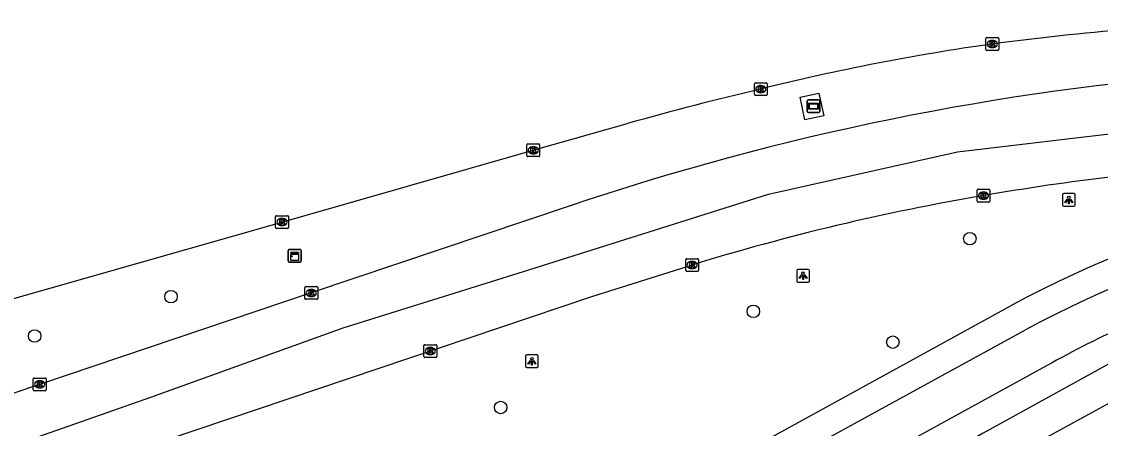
# Model space of a CAD drawing. Extents: x 162074 to 163034, y 381824 to 382557.
# Drawn here: x 162613.4 to 162697.9, y 382512.6 to 382544.5 of the extents above; entities that cross this region are included whole.
import ezdxf

# ---------------------------------------------------------------- set-up
doc = ezdxf.new("R2010")
doc.units = 0
for name, color, linetype in [('IMGEO_Boom', 7, 'Continuous'), ('IMGEO_Fietspad_gesloten', 7, 'Continuous'), ('IMGEO_Groenvoorziening', 7, 'Continuous'), ('IMGEO_Kast', 7, 'Continuous'), ('IMGEO_Kolk', 7, 'Continuous'), ('IMGEO_Lichtpunt', 7, 'Continuous'), ('IMGEO_Meer_plas_ven_vijver', 7, 'Continuous'), ('IMGEO_OVBaan_gesloten', 7, 'Continuous'), ('IMGEO_Reclamebord', 7, 'Continuous'), ('IMGEO_Rijbaan_lokaal_gesloten', 7, 'Continuous'), ('IMGEO_Voetpad_open', 7, 'Continuous')]:
    doc.layers.add(name, color=color, linetype=linetype)

msp = doc.modelspace()

# ---------------------------------------------------------------- linework, layer by layer
at = {"layer": 'IMGEO_Boom'}
for centre in [(162687.692, 382527.505), (162625.099, 382522.965), (162670.731, 382521.813), (162614.423, 382519.887), (162681.667, 382519.398), (162650.928, 382514.284)]:
    msp.add_circle(centre, 0.489, dxfattribs=at)
at = {"layer": 'IMGEO_Fietspad_gesloten'}
for points in [[(162610.409, 382478.058), (162612.428, 382479.169), (162635.318, 382491.736), (162650.37, 382500), (162690.999, 382522.309)], [(162611.51, 382476.264), (162654.853, 382500), (162692.063, 382520.377)]]:
    msp.add_lwpolyline(points, dxfattribs=at)
for centre, radius, start, end in [((162731.562, 382446.737), 85.77, 89.2295, 118.22426), ((162731.674, 382446.63), 83.712, 89.27985, 118.24096)]:
    msp.add_arc(centre, radius, start, end, dxfattribs=at)
at = {"layer": 'IMGEO_Groenvoorziening'}
msp.add_lwpolyline([(162707.587, 382522.5), (162700.301, 382518.645), (162688.744, 382512.261), (162667.531, 382500), (162647.923, 382488.667), (162632.054, 382479.755)], dxfattribs=at)
at = {"layer": 'IMGEO_Kast'}
for p, q in [((162634.292, 382525.74), (162634.292, 382526.581)), ((162634.292, 382526.581), (162634.292, 382525.74)), ((162634.367, 382526.665), (162635.208, 382526.665)), ((162635.208, 382526.665), (162634.367, 382526.665)), ((162635.292, 382526.59), (162635.292, 382525.749)), ((162635.292, 382525.749), (162635.292, 382526.59)), ((162635.217, 382525.665), (162634.376, 382525.665)), ((162634.376, 382525.665), (162635.217, 382525.665))]:
    msp.add_line(p, q, dxfattribs=at)
for points in [[(162634.487, 382526.455), (162635.087, 382526.455), (162635.087, 382526.37), (162634.487, 382526.37), (162634.487, 382526.455)], [(162634.487, 382526.28), (162635.087, 382526.28), (162635.087, 382525.791), (162634.487, 382525.791), (162634.487, 382526.28)]]:
    msp.add_lwpolyline(points, dxfattribs=at)
msp.add_circle((162634.571, 382526.129), 0.0377, dxfattribs=at)
for centre, start, end in [((162634.37, 382526.587), 92.4484, 184.28452), ((162634.37, 382526.587), 92.4484, 184.28452), ((162635.214, 382526.587), 2.4484, 94.28452), ((162635.214, 382526.587), 2.4484, 94.28452), ((162634.37, 382525.743), 182.4484, 274.28452), ((162634.37, 382525.743), 182.4484, 274.28452), ((162635.214, 382525.743), 272.4484, 4.28452), ((162635.214, 382525.743), 272.4484, 4.28452)]:
    msp.add_arc(centre, 0.0779, start, end, dxfattribs=at)
at = {"layer": 'IMGEO_Kolk'}
for p, q in [((162688.96, 382542.319), (162688.96, 382543.171)), ((162689.035, 382543.245), (162689.887, 382543.245)), ((162689.961, 382543.171), (162689.961, 382542.319)), ((162689.471, 382542.465), (162689.446, 382542.465)), ((162689.448, 382543.025), (162689.473, 382543.025)), ((162689.887, 382542.245), (162689.035, 382542.245)), ((162670.817, 382538.79), (162670.817, 382539.642)), ((162670.892, 382539.716), (162671.744, 382539.716)), ((162671.328, 382538.936), (162671.303, 382538.936)), ((162671.305, 382539.496), (162671.33, 382539.496)), ((162671.818, 382539.642), (162671.818, 382538.79)), ((162671.744, 382538.716), (162670.892, 382538.716)), ((162652.985, 382534.003), (162652.985, 382534.855)), ((162653.06, 382534.929), (162653.912, 382534.929)), ((162653.473, 382534.709), (162653.498, 382534.709)), ((162653.986, 382534.855), (162653.986, 382534.003)), ((162653.912, 382533.929), (162653.06, 382533.929)), ((162653.496, 382534.149), (162653.471, 382534.149)), ((162688.342, 382531.37), (162689.194, 382531.37)), ((162688.267, 382530.444), (162688.267, 382531.296)), ((162688.778, 382530.59), (162688.753, 382530.59)), ((162688.755, 382531.15), (162688.78, 382531.15)), ((162689.268, 382531.296), (162689.268, 382530.444)), ((162689.194, 382530.37), (162688.342, 382530.37)), ((162633.3, 382528.378), (162633.3, 382529.23)), ((162633.375, 382529.304), (162634.227, 382529.304)), ((162633.788, 382529.084), (162633.813, 382529.084)), ((162634.301, 382529.23), (162634.301, 382528.378)), ((162634.227, 382528.304), (162633.375, 382528.304)), ((162633.811, 382528.524), (162633.786, 382528.524)), ((162665.433, 382525.01), (162665.433, 382525.862)), ((162665.508, 382525.936), (162666.36, 382525.936)), ((162665.921, 382525.716), (162665.946, 382525.716)), ((162666.434, 382525.862), (162666.434, 382525.01)), ((162666.36, 382524.936), (162665.508, 382524.936)), ((162665.944, 382525.156), (162665.919, 382525.156)), ((162635.673, 382523.755), (162636.525, 382523.755)), ((162635.598, 382522.829), (162635.598, 382523.681)), ((162636.109, 382522.975), (162636.084, 382522.975)), ((162636.086, 382523.535), (162636.111, 382523.535)), ((162636.599, 382523.681), (162636.599, 382522.829)), ((162636.525, 382522.755), (162635.673, 382522.755)), ((162644.922, 382518.274), (162644.922, 382519.126)), ((162644.997, 382519.2), (162645.849, 382519.2)), ((162645.41, 382518.98), (162645.435, 382518.98)), ((162645.923, 382519.126), (162645.923, 382518.274)), ((162645.849, 382518.2), (162644.997, 382518.2)), ((162645.433, 382518.42), (162645.408, 382518.42)), ((162614.313, 382515.666), (162614.313, 382516.518)), ((162614.388, 382516.592), (162615.24, 382516.592)), ((162614.801, 382516.372), (162614.826, 382516.372)), ((162615.314, 382516.518), (162615.314, 382515.666)), ((162615.24, 382515.592), (162614.388, 382515.592)), ((162614.824, 382515.812), (162614.799, 382515.812))]:
    msp.add_line(p, q, dxfattribs=at)
for points in [[(162688.96, 382542.319), (162688.96, 382543.171)], [(162689.035, 382543.245), (162689.887, 382543.245)], [(162689.961, 382543.171), (162689.961, 382542.319)], [(162689.281, 382542.945), (162689.404, 382542.945), (162689.404, 382542.794), (162689.534, 382542.945), (162689.698, 382542.945), (162689.552, 382542.794), (162689.705, 382542.545), (162689.553, 382542.545), (162689.468, 382542.709), (162689.404, 382542.642), (162689.404, 382542.545), (162689.281, 382542.545), (162689.281, 382542.945)], [(162689.887, 382542.245), (162689.035, 382542.245)], [(162670.817, 382538.79), (162670.817, 382539.642)], [(162670.892, 382539.716), (162671.744, 382539.716)], [(162671.138, 382539.416), (162671.261, 382539.416), (162671.261, 382539.265), (162671.391, 382539.416), (162671.555, 382539.416), (162671.409, 382539.265), (162671.562, 382539.016), (162671.41, 382539.016), (162671.325, 382539.18), (162671.261, 382539.113), (162671.261, 382539.016), (162671.138, 382539.016), (162671.138, 382539.416)], [(162671.818, 382539.642), (162671.818, 382538.79)], [(162671.744, 382538.716), (162670.892, 382538.716)], [(162652.985, 382534.003), (162652.985, 382534.855)], [(162653.06, 382534.929), (162653.912, 382534.929)], [(162653.986, 382534.855), (162653.986, 382534.003)], [(162653.912, 382533.929), (162653.06, 382533.929)], [(162653.306, 382534.629), (162653.429, 382534.629), (162653.429, 382534.478), (162653.559, 382534.629), (162653.723, 382534.629), (162653.577, 382534.478), (162653.73, 382534.229), (162653.578, 382534.229), (162653.493, 382534.393), (162653.429, 382534.326), (162653.429, 382534.229), (162653.306, 382534.229), (162653.306, 382534.629)], [(162688.342, 382531.37), (162689.194, 382531.37)], [(162688.267, 382530.444), (162688.267, 382531.296)], [(162688.588, 382531.07), (162688.711, 382531.07), (162688.711, 382530.919), (162688.841, 382531.07), (162689.005, 382531.07), (162688.859, 382530.919), (162689.012, 382530.67), (162688.86, 382530.67), (162688.775, 382530.834), (162688.711, 382530.767), (162688.711, 382530.67), (162688.588, 382530.67), (162688.588, 382531.07)], [(162689.268, 382531.296), (162689.268, 382530.444)], [(162689.194, 382530.37), (162688.342, 382530.37)], [(162633.3, 382528.378), (162633.3, 382529.23)], [(162633.375, 382529.304), (162634.227, 382529.304)], [(162633.621, 382529.004), (162633.744, 382529.004), (162633.744, 382528.853), (162633.874, 382529.004), (162634.038, 382529.004), (162633.892, 382528.853), (162634.045, 382528.604), (162633.893, 382528.604), (162633.808, 382528.768), (162633.744, 382528.701), (162633.744, 382528.604), (162633.621, 382528.604), (162633.621, 382529.004)], [(162634.301, 382529.23), (162634.301, 382528.378)], [(162634.227, 382528.304), (162633.375, 382528.304)], [(162665.433, 382525.01), (162665.433, 382525.862)], [(162665.508, 382525.936), (162666.36, 382525.936)], [(162665.754, 382525.636), (162665.877, 382525.636), (162665.877, 382525.485), (162666.007, 382525.636), (162666.171, 382525.636), (162666.025, 382525.485), (162666.178, 382525.236), (162666.026, 382525.236), (162665.941, 382525.4), (162665.877, 382525.333), (162665.877, 382525.236), (162665.754, 382525.236), (162665.754, 382525.636)], [(162666.434, 382525.862), (162666.434, 382525.01)], [(162666.36, 382524.936), (162665.508, 382524.936)], [(162635.673, 382523.755), (162636.525, 382523.755)], [(162635.598, 382522.829), (162635.598, 382523.681)], [(162635.919, 382523.455), (162636.042, 382523.455), (162636.042, 382523.304), (162636.172, 382523.455), (162636.336, 382523.455), (162636.19, 382523.304), (162636.343, 382523.055), (162636.191, 382523.055), (162636.106, 382523.219), (162636.042, 382523.152), (162636.042, 382523.055), (162635.919, 382523.055), (162635.919, 382523.455)], [(162636.599, 382523.681), (162636.599, 382522.829)], [(162636.525, 382522.755), (162635.673, 382522.755)], [(162644.922, 382518.274), (162644.922, 382519.126)], [(162644.997, 382519.2), (162645.849, 382519.2)], [(162645.243, 382518.9), (162645.366, 382518.9), (162645.366, 382518.749), (162645.496, 382518.9), (162645.66, 382518.9), (162645.514, 382518.749), (162645.667, 382518.5), (162645.515, 382518.5), (162645.43, 382518.664), (162645.366, 382518.597), (162645.366, 382518.5), (162645.243, 382518.5), (162645.243, 382518.9)], [(162645.923, 382519.126), (162645.923, 382518.274)], [(162645.849, 382518.2), (162644.997, 382518.2)], [(162614.313, 382515.666), (162614.313, 382516.518)], [(162614.388, 382516.592), (162615.24, 382516.592)], [(162614.634, 382516.292), (162614.757, 382516.292), (162614.757, 382516.141), (162614.887, 382516.292), (162615.051, 382516.292), (162614.905, 382516.141), (162615.058, 382515.892), (162614.906, 382515.892), (162614.821, 382516.056), (162614.757, 382515.989), (162614.757, 382515.892), (162614.634, 382515.892), (162614.634, 382516.292)], [(162615.314, 382516.518), (162615.314, 382515.666)], [(162615.24, 382515.592), (162614.388, 382515.592)]]:
    msp.add_lwpolyline(points, dxfattribs=at)
for centre, start, end in [((162689.037, 382543.169), 91.55205, 178.44795), ((162689.037, 382543.169), 91.55205, 178.44795), ((162689.885, 382543.169), 1.55205, 88.44795), ((162689.885, 382543.169), 1.55205, 88.44795), ((162689.037, 382542.321), 181.55205, 268.44795), ((162689.037, 382542.321), 181.55205, 268.44795), ((162689.885, 382542.321), 271.55205, 358.44795), ((162689.885, 382542.321), 271.55205, 358.44795), ((162670.894, 382539.64), 91.55205, 178.44795), ((162670.894, 382539.64), 91.55205, 178.44795), ((162671.742, 382539.64), 1.55205, 88.44795), ((162671.742, 382539.64), 1.55205, 88.44795), ((162670.894, 382538.792), 181.55205, 268.44795), ((162670.894, 382538.792), 181.55205, 268.44795), ((162671.742, 382538.792), 271.55205, 358.44795), ((162671.742, 382538.792), 271.55205, 358.44795), ((162653.062, 382534.853), 91.55205, 178.44795), ((162653.062, 382534.853), 91.55205, 178.44795), ((162653.91, 382534.853), 1.55205, 88.44795), ((162653.91, 382534.853), 1.55205, 88.44795), ((162653.062, 382534.005), 181.55205, 268.44795), ((162653.062, 382534.005), 181.55205, 268.44795), ((162653.91, 382534.005), 271.55205, 358.44795), ((162653.91, 382534.005), 271.55205, 358.44795), ((162688.344, 382531.294), 91.55205, 178.44795), ((162688.344, 382531.294), 91.55205, 178.44795), ((162689.192, 382531.294), 1.55205, 88.44795), ((162689.192, 382531.294), 1.55205, 88.44795), ((162688.344, 382530.446), 181.55205, 268.44795), ((162688.344, 382530.446), 181.55205, 268.44795), ((162689.192, 382530.446), 271.55205, 358.44795), ((162689.192, 382530.446), 271.55205, 358.44795), ((162633.377, 382529.228), 91.55205, 178.44795), ((162633.377, 382529.228), 91.55205, 178.44795), ((162634.225, 382529.228), 1.55205, 88.44795), ((162634.225, 382529.228), 1.55205, 88.44795), ((162633.377, 382528.38), 181.55205, 268.44795), ((162633.377, 382528.38), 181.55205, 268.44795), ((162634.225, 382528.38), 271.55205, 358.44795), ((162634.225, 382528.38), 271.55205, 358.44795), ((162665.51, 382525.86), 91.55205, 178.44795), ((162665.51, 382525.86), 91.55205, 178.44795), ((162666.358, 382525.86), 1.55205, 88.44795), ((162666.358, 382525.86), 1.55205, 88.44795), ((162665.51, 382525.012), 181.55205, 268.44795), ((162665.51, 382525.012), 181.55205, 268.44795), ((162666.358, 382525.012), 271.55205, 358.44795), ((162666.358, 382525.012), 271.55205, 358.44795), ((162635.675, 382523.679), 91.55205, 178.44795), ((162635.675, 382523.679), 91.55205, 178.44795), ((162636.523, 382523.679), 1.55205, 88.44795), ((162636.523, 382523.679), 1.55205, 88.44795), ((162635.675, 382522.831), 181.55205, 268.44795), ((162635.675, 382522.831), 181.55205, 268.44795), ((162636.523, 382522.831), 271.55205, 358.44795), ((162636.523, 382522.831), 271.55205, 358.44795), ((162644.999, 382519.124), 91.55205, 178.44795), ((162644.999, 382519.124), 91.55205, 178.44795), ((162645.847, 382519.124), 1.55205, 88.44795), ((162645.847, 382519.124), 1.55205, 88.44795), ((162644.999, 382518.276), 181.55205, 268.44795), ((162644.999, 382518.276), 181.55205, 268.44795), ((162645.847, 382518.276), 271.55205, 358.44795), ((162645.847, 382518.276), 271.55205, 358.44795), ((162614.39, 382516.516), 91.55205, 178.44795), ((162614.39, 382516.516), 91.55205, 178.44795), ((162615.238, 382516.516), 1.55205, 88.44795), ((162615.238, 382516.516), 1.55205, 88.44795), ((162614.39, 382515.668), 181.55205, 268.44795), ((162614.39, 382515.668), 181.55205, 268.44795), ((162615.238, 382515.668), 271.55205, 358.44795), ((162615.238, 382515.668), 271.55205, 358.44795)]:
    msp.add_arc(centre, 0.0765, start, end, dxfattribs=at)
for centre, major_axis, ratio, start_param, end_param in [((162689.447, 382542.745), (-0.387, 0.002), 0.722429, 4.712389, 7.853982), ((162689.472, 382542.745), (-0.39, 0.002), 0.717154, 1.570796, 4.712389), ((162671.304, 382539.216), (-0.387, 0.002), 0.722429, 4.712389, 7.853982), ((162671.329, 382539.216), (-0.39, 0.002), 0.717154, 1.570796, 4.712389), ((162653.472, 382534.429), (-0.387, 0.002), 0.722429, 4.712389, 7.853982), ((162653.497, 382534.429), (-0.39, 0.002), 0.717154, 1.570796, 4.712389), ((162688.754, 382530.87), (-0.387, 0.002), 0.722429, 4.712389, 7.853982), ((162688.779, 382530.87), (-0.39, 0.002), 0.717154, 1.570796, 4.712389), ((162633.787, 382528.804), (-0.387, 0.002), 0.722429, 4.712389, 7.853982), ((162633.812, 382528.804), (-0.39, 0.002), 0.717154, 1.570796, 4.712389), ((162665.92, 382525.436), (-0.387, 0.002), 0.722429, 4.712389, 7.853982), ((162665.945, 382525.436), (-0.39, 0.002), 0.717154, 1.570796, 4.712389), ((162636.085, 382523.255), (-0.387, 0.002), 0.722429, 4.712389, 7.853982), ((162636.11, 382523.255), (-0.39, 0.002), 0.717154, 1.570796, 4.712389), ((162645.409, 382518.7), (-0.387, 0.002), 0.722429, 4.712389, 7.853982), ((162645.434, 382518.7), (-0.39, 0.002), 0.717154, 1.570796, 4.712389), ((162614.8, 382516.092), (-0.387, 0.002), 0.722429, 4.712389, 7.853982), ((162614.825, 382516.092), (-0.39, 0.002), 0.717154, 1.570796, 4.712389)]:
    msp.add_ellipse(centre, major_axis=major_axis, ratio=ratio, start_param=start_param, end_param=end_param, dxfattribs=at)
at = {"layer": 'IMGEO_Lichtpunt'}
for p, q in [((162694.958, 382530.944), (162694.958, 382530.137)), ((162694.958, 382530.944), (162694.958, 382530.137)), ((162695.86, 382531.039), (162695.052, 382531.039)), ((162695.86, 382531.039), (162695.052, 382531.039)), ((162695.954, 382530.137), (162695.954, 382530.944)), ((162695.954, 382530.137), (162695.954, 382530.944)), ((162695.052, 382530.043), (162695.86, 382530.043)), ((162695.052, 382530.043), (162695.86, 382530.043)), ((162674.128, 382525.003), (162674.128, 382524.196)), ((162674.128, 382525.003), (162674.128, 382524.196)), ((162675.03, 382525.098), (162674.222, 382525.098)), ((162675.03, 382525.098), (162674.222, 382525.098)), ((162675.124, 382524.196), (162675.124, 382525.003)), ((162675.124, 382524.196), (162675.124, 382525.003)), ((162674.222, 382524.102), (162675.03, 382524.102)), ((162674.222, 382524.102), (162675.03, 382524.102)), ((162652.884, 382518.309), (162652.884, 382517.502)), ((162652.884, 382518.309), (162652.884, 382517.502)), ((162653.786, 382518.404), (162652.978, 382518.404)), ((162653.786, 382518.404), (162652.978, 382518.404)), ((162653.88, 382517.502), (162653.88, 382518.309)), ((162653.88, 382517.502), (162653.88, 382518.309)), ((162652.978, 382517.408), (162653.786, 382517.408)), ((162652.978, 382517.408), (162653.786, 382517.408))]:
    msp.add_line(p, q, dxfattribs=at)
for points in [[(162695.332, 382530.608), (162695.371, 382530.58), (162695.183, 382530.318), (162695.145, 382530.345), (162695.332, 382530.608)], [(162695.434, 382530.56), (162695.481, 382530.56), (162695.481, 382530.238), (162695.434, 382530.238), (162695.434, 382530.56)], [(162695.544, 382530.58), (162695.582, 382530.607), (162695.769, 382530.345), (162695.73, 382530.317), (162695.544, 382530.58)], [(162674.502, 382524.667), (162674.541, 382524.639), (162674.353, 382524.377), (162674.315, 382524.404), (162674.502, 382524.667)], [(162674.604, 382524.619), (162674.651, 382524.619), (162674.651, 382524.297), (162674.604, 382524.297), (162674.604, 382524.619)], [(162674.714, 382524.639), (162674.752, 382524.666), (162674.939, 382524.404), (162674.9, 382524.376), (162674.714, 382524.639)], [(162653.258, 382517.973), (162653.297, 382517.945), (162653.109, 382517.683), (162653.071, 382517.71), (162653.258, 382517.973)], [(162653.36, 382517.925), (162653.407, 382517.925), (162653.407, 382517.603), (162653.36, 382517.603), (162653.36, 382517.925)], [(162653.47, 382517.945), (162653.508, 382517.972), (162653.695, 382517.71), (162653.656, 382517.682), (162653.47, 382517.945)]]:
    msp.add_lwpolyline(points, dxfattribs=at)
for centre in [(162695.457, 382530.742), (162674.627, 382524.801), (162653.383, 382518.107)]:
    msp.add_circle(centre, 0.0994, dxfattribs=at)
for centre, start, end in [((162695.052, 382530.944), 90, 180), ((162695.052, 382530.944), 90, 180), ((162695.86, 382530.944), 0, 90), ((162695.86, 382530.944), 0, 90), ((162695.052, 382530.137), 180, 270), ((162695.052, 382530.137), 180, 270), ((162695.86, 382530.137), 270, 0), ((162695.86, 382530.137), 270, 360), ((162674.222, 382525.003), 90, 180), ((162674.222, 382525.003), 90, 180), ((162675.03, 382525.003), 0, 90), ((162675.03, 382525.003), 0, 90), ((162674.222, 382524.196), 180, 270), ((162674.222, 382524.196), 180, 270), ((162675.03, 382524.196), 270, 0), ((162675.03, 382524.196), 270, 360), ((162652.978, 382518.309), 90, 180), ((162652.978, 382518.309), 90, 180), ((162653.786, 382518.309), 0, 90), ((162653.786, 382518.309), 0, 90), ((162652.978, 382517.502), 180, 270), ((162652.978, 382517.502), 180, 270), ((162653.786, 382517.502), 270, 0), ((162653.786, 382517.502), 270, 360)]:
    msp.add_arc(centre, 0.0946, start, end, dxfattribs=at)
at = {"layer": 'IMGEO_Meer_plas_ven_vijver'}
msp.add_lwpolyline([(162710.259, 382520.98), (162692.849, 382511.469), (162629.58, 382474.951), (162626.098, 382472.488), (162622.191, 382467.817), (162621.002, 382465.184), (162620.578, 382463.316), (162621.045, 382460.428), (162622.828, 382456.734), (162655.864, 382391.638), (162656.393, 382390.427), (162656.51, 382390.159), (162659.554, 382383.192), (162659.687, 382382.888), (162664.91, 382374.037), (162668.534, 382366.61), (162675.049, 382356.003), (162678.84, 382351), (162682.877, 382345.671), (162688.382, 382340.317), (162690.182, 382338.739), (162695.197, 382334.461), (162704.456, 382329.771)], dxfattribs=at)
at = {"layer": 'IMGEO_OVBaan_gesloten'}
for points in [[(162568.138, 382498.576), (162601.758, 382507.473), (162623.526, 382515.096), (162638.589, 382520.515), (162652.734, 382524.924), (162671.93, 382530.986), (162686.717, 382534.292), (162698.199, 382535.67), (162711.379, 382536.956), (162726.212, 382537.278), (162742.24, 382536.416), (162755.489, 382534.694), (162767.039, 382532.455), (162790.552, 382526.577), (162850.851, 382511.79), (162870.874, 382506.646), (162879.507, 382503.523), (162894.571, 382498.563), (162901.643, 382496.451), (162915.42, 382492.961), (163006.626, 382470.32), (163005.936, 382467.312)], [(162665.929, 382525.437), (162658.045, 382522.958), (162622.332, 382510.91)]]:
    msp.add_lwpolyline(points, dxfattribs=at)
for centre, radius, start, end in [((162721.538, 382342.527), 191.175, 93.73615, 99.87133), ((162718.509, 382355.211), 178.161, 99.61086, 107.16509)]:
    msp.add_arc(centre, radius, start, end, dxfattribs=at)
at = {"layer": 'IMGEO_Reclamebord'}
for p, q in [((162674.952, 382537.475), (162674.952, 382538.275)), ((162674.952, 382538.275), (162674.952, 382537.475)), ((162675.052, 382538.375), (162675.842, 382538.375)), ((162675.842, 382538.375), (162675.052, 382538.375)), ((162675.942, 382538.275), (162675.942, 382537.475)), ((162675.942, 382537.475), (162675.942, 382538.275)), ((162675.842, 382537.375), (162675.052, 382537.375)), ((162675.052, 382537.375), (162675.842, 382537.375))]:
    msp.add_line(p, q, dxfattribs=at)
for points in [[(162675.053, 382538.107), (162675.841, 382538.107), (162675.841, 382537.643), (162675.053, 382537.643), (162675.053, 382538.107)], [(162675.118, 382538.042), (162675.118, 382537.708), (162675.776, 382537.708), (162675.776, 382538.042), (162675.118, 382538.042)]]:
    msp.add_lwpolyline(points, dxfattribs=at)
for centre, start, end in [((162675.052, 382538.275), 90, 180), ((162675.052, 382538.275), 90, 180), ((162675.842, 382538.275), 0, 90), ((162675.842, 382538.275), 360, 90), ((162675.052, 382537.475), 180, 270), ((162675.052, 382537.475), 180, 270), ((162675.842, 382537.475), 270, 0), ((162675.842, 382537.475), 270, 0)]:
    msp.add_arc(centre, 0.1, start, end, dxfattribs=at)
at = {"layer": 'IMGEO_Rijbaan_lokaal_gesloten'}
for points in [[(162592.559, 382517.243), (162594.109, 382517.62), (162599.907, 382519.162), (162633.796, 382528.805), (162653.482, 382534.43), (162660.952, 382536.537)], [(162656.218, 382530.019), (162636.095, 382523.253), (162614.81, 382516.091), (162612.697, 382515.377)]]:
    msp.add_lwpolyline(points, dxfattribs=at)
for centre, radius, start, end in [((162717.412, 382333.644), 210.962, 91.7852, 97.61478), ((162713.853, 382368.859), 175.59, 97.98646, 104.02062), ((162723.049, 382332.728), 208.303, 79.9282, 108.71355), ((162722.676, 382319.36), 225.778, 103.1495, 105.86567)]:
    msp.add_arc(centre, radius, start, end, dxfattribs=at)
at = {"layer": 'IMGEO_Voetpad_open'}
for points in [[(162674.396, 382538.589), (162675.87, 382538.904), (162676.249, 382537.132), (162674.775, 382536.817), (162674.396, 382538.589)], [(162693.702, 382517.534), (162661.725, 382500), (162628.426, 382481.741), (162622.732, 382476.954), (162613.753, 382466.055)]]:
    msp.add_lwpolyline(points, dxfattribs=at)
msp.add_arc((162726.397, 382460.353), 65.868, 107.06514, 119.75975, dxfattribs=at)

doc.saveas('drawing.dxf')
